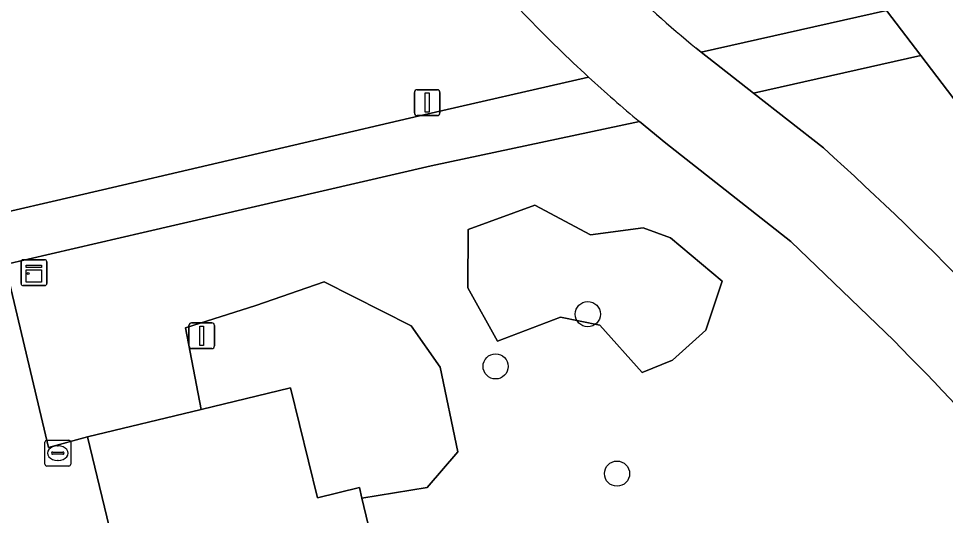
# Model space of a CAD drawing. Extents: x 156661 to 157576, y 383570 to 384425.
# Drawn here: x 156948.6 to 156984.6, y 384088.47 to 384107.76 of the extents above; entities that cross this region are included whole.
import ezdxf

# ---------------------------------------------------------------- set-up
doc = ezdxf.new("R2010")
doc.units = 0
for name, color, linetype in [('IMGEO_Berm_groen', 7, 'Continuous'), ('IMGEO_Boom', 7, 'Continuous'), ('IMGEO_Fietspad_gesloten', 7, 'Continuous'), ('IMGEO_Groenvoorziening', 7, 'Continuous'), ('IMGEO_Kast', 7, 'Continuous'), ('IMGEO_Kolk', 7, 'Continuous'), ('IMGEO_Lichtmast', 7, 'Continuous'), ('IMGEO_Pand', 7, 'Continuous'), ('IMGEO_Rijbaan_lokaal_open', 7, 'Continuous'), ('IMGEO_Voetpad_open', 7, 'Continuous')]:
    doc.layers.add(name, color=color, linetype=linetype)

msp = doc.modelspace()

# ---------------------------------------------------------------- linework, layer by layer
at = {"layer": 'IMGEO_Berm_groen'}
for points in [[(156963.43, 384113.691), (156962.062, 384113.35), (156950.799, 384110.819), (156946.471, 384109.84), (156944.735, 384106.798), (156946.364, 384099.845), (156951.863, 384101.104), (156964.167, 384103.981), (156970.736, 384105.485)], [(156974.912, 384106.604), (156975.11, 384106.449), (156982.31, 384108.071), (156981.161, 384109.579)], [(156983.642, 384106.325), (156977.146, 384104.856), (156979.86, 384102.733)], [(156991.93, 384090.278), (156994.406, 384092.206), (156983.642, 384106.325)]]:
    msp.add_lwpolyline(points, dxfattribs=at)
for centre, radius, start, end in [((157012.203, 384149.5), 60.507, 216.28556, 223.61942), ((157006.864, 384145.092), 50.022, 221.0082, 230.3015), ((157007.517, 384145.622), 54.441, 224.0677, 227.4985), ((156891.837, 384005.355), 131.265, 40.31264, 47.88862)]:
    msp.add_arc(centre, radius, start, end, dxfattribs=at)
at = {"layer": 'IMGEO_Boom'}
for centre in [(156970.706, 384096.283), (156967.126, 384094.255), (156971.842, 384090.092)]:
    msp.add_circle(centre, 0.489, dxfattribs=at)
at = {"layer": 'IMGEO_Fietspad_gesloten'}
for points in [[(156979.86, 384102.733), (156977.146, 384104.856), (156975.11, 384106.449), (156974.912, 384106.604)], [(156972.714, 384103.756), (156973.739, 384102.923), (156978.598, 384099.1), (156982.589, 384095.257)]]:
    msp.add_lwpolyline(points, dxfattribs=at)
for centre, radius, start, end in [((157012.203, 384149.5), 60.507, 216.28556, 223.61942), ((157006.864, 384145.092), 50.022, 221.0082, 230.3015), ((157007.517, 384145.622), 54.441, 224.0677, 227.4985), ((157008.977, 384147.238), 56.619, 227.5134, 230.1722), ((156891.837, 384005.355), 131.265, 40.31264, 47.88862), ((156896.588, 384009.711), 121.302, 38.05802, 44.84806)]:
    msp.add_arc(centre, radius, start, end, dxfattribs=at)
at = {"layer": 'IMGEO_Groenvoorziening'}
msp.add_lwpolyline([(156982.589, 384095.257), (156978.598, 384099.1), (156973.739, 384102.923), (156972.714, 384103.756), (156964.624, 384102.037), (156953.435, 384099.449), (156948.077, 384098.217), (156949.765, 384091.101), (156951.271, 384091.515), (156955.693, 384092.586), (156955.086, 384095.746), (156957.816, 384096.624), (156960.473, 384097.538), (156963.845, 384095.831), (156964.974, 384094.222), (156965.654, 384090.933), (156964.473, 384089.553), (156961.933, 384089.137), (156963.163, 384084.034)], dxfattribs=at)
for points in [[(156967.199, 384095.235), (156969.646, 384096.161), (156971.169, 384095.854), (156972.818, 384094.019), (156973.994, 384094.498), (156975.293, 384095.661), (156975.923, 384097.569), (156973.919, 384099.24), (156972.86, 384099.636), (156970.812, 384099.362), (156968.651, 384100.512), (156966.057, 384099.575), (156966.052, 384097.306)], [(156967.199, 384095.235), (156966.052, 384097.306), (156966.057, 384099.575), (156968.651, 384100.512), (156970.812, 384099.362), (156972.86, 384099.636), (156973.919, 384099.24), (156975.923, 384097.569), (156975.293, 384095.661), (156973.994, 384094.498), (156972.818, 384094.019), (156971.169, 384095.854), (156969.646, 384096.161)], [(156955.693, 384092.586), (156959.161, 384093.426), (156960.202, 384089.155), (156961.833, 384089.551), (156961.933, 384089.137), (156964.473, 384089.553), (156965.654, 384090.933), (156964.974, 384094.222), (156963.845, 384095.831), (156960.473, 384097.538), (156957.816, 384096.624), (156955.086, 384095.746)]]:
    msp.add_lwpolyline(points, close=True, dxfattribs=at)
msp.add_arc((156896.588, 384009.711), 121.302, 38.05802, 44.84806, dxfattribs=at)
at = {"layer": 'IMGEO_Kast'}
for p, q in [((156948.769, 384098.393), (156949.61, 384098.393)), ((156949.61, 384098.393), (156948.769, 384098.393)), ((156948.694, 384097.468), (156948.694, 384098.309)), ((156948.694, 384098.309), (156948.694, 384097.468)), ((156949.694, 384098.318), (156949.694, 384097.477)), ((156949.694, 384097.477), (156949.694, 384098.318)), ((156949.619, 384097.393), (156948.778, 384097.393)), ((156948.778, 384097.393), (156949.619, 384097.393))]:
    msp.add_line(p, q, dxfattribs=at)
for points in [[(156948.889, 384098.183), (156949.489, 384098.183), (156949.489, 384098.098), (156948.889, 384098.098), (156948.889, 384098.183)], [(156948.889, 384098.008), (156949.489, 384098.008), (156949.489, 384097.519), (156948.889, 384097.519), (156948.889, 384098.008)]]:
    msp.add_lwpolyline(points, dxfattribs=at)
msp.add_circle((156948.973, 384097.857), 0.0377, dxfattribs=at)
for centre, start, end in [((156948.772, 384098.315), 92.4484, 184.2845), ((156948.772, 384098.315), 92.4484, 184.2845), ((156949.616, 384098.315), 2.4484, 94.2845), ((156949.616, 384098.315), 2.4484, 94.2845), ((156948.772, 384097.471), 182.4484, 274.2845), ((156948.772, 384097.471), 182.4484, 274.2845), ((156949.616, 384097.471), 272.4484, 4.2845), ((156949.616, 384097.471), 272.4484, 4.2845)]:
    msp.add_arc(centre, 0.0779, start, end, dxfattribs=at)
at = {"layer": 'IMGEO_Kolk'}
for p, q in [((156949.621, 384090.461), (156949.621, 384091.313)), ((156949.696, 384091.387), (156950.548, 384091.387)), ((156950.109, 384091.167), (156950.134, 384091.167)), ((156950.622, 384091.313), (156950.622, 384090.461)), ((156949.88, 384090.881), (156949.88, 384090.893)), ((156950.318, 384090.844), (156949.92, 384090.844)), ((156949.923, 384090.93), (156950.321, 384090.93)), ((156950.364, 384090.893), (156950.364, 384090.881)), ((156950.132, 384090.607), (156950.107, 384090.607)), ((156950.548, 384090.387), (156949.696, 384090.387))]:
    msp.add_line(p, q, dxfattribs=at)
for points in [[(156949.621, 384090.461), (156949.621, 384091.313)], [(156949.696, 384091.387), (156950.548, 384091.387)], [(156950.622, 384091.313), (156950.622, 384090.461)], [(156950.548, 384090.387), (156949.696, 384090.387)]]:
    msp.add_lwpolyline(points, dxfattribs=at)
for centre, radius, start, end in [((156949.698, 384091.311), 0.0765, 91.552, 178.448), ((156949.698, 384091.311), 0.0765, 91.552, 178.448), ((156950.546, 384091.311), 0.0765, 1.552, 88.448), ((156950.546, 384091.311), 0.0765, 1.552, 88.448), ((156949.92, 384090.89), 0.0403, 85.8775, 175.7526), ((156949.917, 384090.88), 0.0366, 178.938, 274.7102), ((156950.321, 384090.887), 0.043, 264.8664, 352.4533), ((156950.325, 384090.892), 0.0386, 1.7309, 96.639), ((156949.698, 384090.463), 0.0765, 181.552, 268.448), ((156949.698, 384090.463), 0.0765, 181.552, 268.448), ((156950.546, 384090.463), 0.0765, 271.552, 358.448), ((156950.546, 384090.463), 0.0765, 271.552, 358.448)]:
    msp.add_arc(centre, radius, start, end, dxfattribs=at)
for centre, major_axis, ratio, start_param, end_param in [((156950.108, 384090.887), (-0.387, 0.002), 0.722429, 4.712389, 7.853982), ((156950.133, 384090.887), (-0.39, 0.002), 0.717154, 1.570796, 4.712389)]:
    msp.add_ellipse(centre, major_axis=major_axis, ratio=ratio, start_param=start_param, end_param=end_param, dxfattribs=at)
at = {"layer": 'IMGEO_Lichtmast'}
for p, q in [((156963.973, 384104.093), (156963.973, 384104.893)), ((156963.973, 384104.893), (156963.973, 384104.093)), ((156964.073, 384104.993), (156964.863, 384104.993)), ((156964.863, 384104.993), (156964.073, 384104.993)), ((156964.963, 384104.893), (156964.963, 384104.093)), ((156964.963, 384104.093), (156964.963, 384104.893)), ((156964.863, 384103.993), (156964.073, 384103.993)), ((156964.073, 384103.993), (156964.863, 384103.993)), ((156955.215, 384095.047), (156955.215, 384095.847)), ((156955.215, 384095.847), (156955.215, 384095.047)), ((156955.315, 384095.947), (156956.105, 384095.947)), ((156956.105, 384095.947), (156955.315, 384095.947)), ((156956.205, 384095.847), (156956.205, 384095.047)), ((156956.205, 384095.047), (156956.205, 384095.847)), ((156956.105, 384094.947), (156955.315, 384094.947)), ((156955.315, 384094.947), (156956.105, 384094.947))]:
    msp.add_line(p, q, dxfattribs=at)
for points in [[(156964.393, 384104.868), (156964.543, 384104.868), (156964.543, 384104.118), (156964.393, 384104.118), (156964.393, 384104.868)], [(156955.635, 384095.822), (156955.785, 384095.822), (156955.785, 384095.072), (156955.635, 384095.072), (156955.635, 384095.822)]]:
    msp.add_lwpolyline(points, dxfattribs=at)
for centre, start, end in [((156964.073, 384104.893), 90, 180), ((156964.073, 384104.893), 90, 180), ((156964.863, 384104.893), 0, 90), ((156964.863, 384104.893), 360, 90), ((156964.073, 384104.093), 180, 270), ((156964.073, 384104.093), 180, 270), ((156964.863, 384104.093), 270, 0), ((156964.863, 384104.093), 270, 0), ((156955.315, 384095.847), 90, 180), ((156955.315, 384095.847), 90, 180), ((156956.105, 384095.847), 0, 90), ((156956.105, 384095.847), 360, 90), ((156955.315, 384095.047), 180, 270), ((156955.315, 384095.047), 180, 270), ((156956.105, 384095.047), 270, 0), ((156956.105, 384095.047), 270, 0)]:
    msp.add_arc(centre, 0.1, start, end, dxfattribs=at)
at = {"layer": 'IMGEO_Pand'}
msp.add_lwpolyline([(156963.163, 384084.034), (156961.933, 384089.137), (156961.833, 384089.551), (156960.202, 384089.155), (156959.161, 384093.426), (156955.693, 384092.586), (156951.271, 384091.515), (156952.313, 384087.237), (156953.179, 384087.448), (156953.681, 384085.38), (156954.516, 384081.941), (156952.377, 384081.427), (156954.047, 384074.482), (156954.056, 384074.446), (156960.083, 384075.91), (156958.41, 384082.88)], close=True, dxfattribs=at)
at = {"layer": 'IMGEO_Rijbaan_lokaal_open'}
for points in [[(156987.249, 384109.103), (156984.323, 384112.949), (156981.161, 384109.579), (156982.31, 384108.071), (156983.642, 384106.325), (156994.406, 384092.206)], [(156952.313, 384087.237), (156951.271, 384091.515), (156949.765, 384091.101), (156948.077, 384098.217), (156943.484, 384097.16), (156947.199, 384081.344)]]:
    msp.add_lwpolyline(points, dxfattribs=at)
at = {"layer": 'IMGEO_Voetpad_open'}
msp.add_lwpolyline([(156982.31, 384108.071), (156975.11, 384106.449), (156977.146, 384104.856), (156983.642, 384106.325)], close=True, dxfattribs=at)
for points in [[(156970.736, 384105.485), (156964.167, 384103.981), (156951.863, 384101.104), (156946.364, 384099.845), (156943.045, 384099.085), (156917.305, 384093.191), (156897.184, 384088.584), (156896.269, 384092.742), (156894.812, 384092.384), (156895.715, 384088.254), (156892.833, 384087.596), (156888.427, 384086.586), (156811.028, 384068.852), (156811.518, 384066.934), (156817.43, 384068.287), (156825.282, 384070.084), (156832.423, 384071.718), (156834.367, 384072.163), (156888.906, 384084.645), (156893.311, 384085.637), (156910.543, 384089.588)], [(156910.543, 384089.588), (156918.727, 384091.464), (156929.047, 384093.838), (156932.125, 384094.547), (156943.484, 384097.16), (156948.077, 384098.217), (156953.435, 384099.449), (156964.624, 384102.037), (156972.714, 384103.756)]]:
    msp.add_lwpolyline(points, dxfattribs=at)
msp.add_arc((157008.977, 384147.238), 56.619, 227.5134, 230.1722, dxfattribs=at)

doc.saveas('drawing.dxf')
